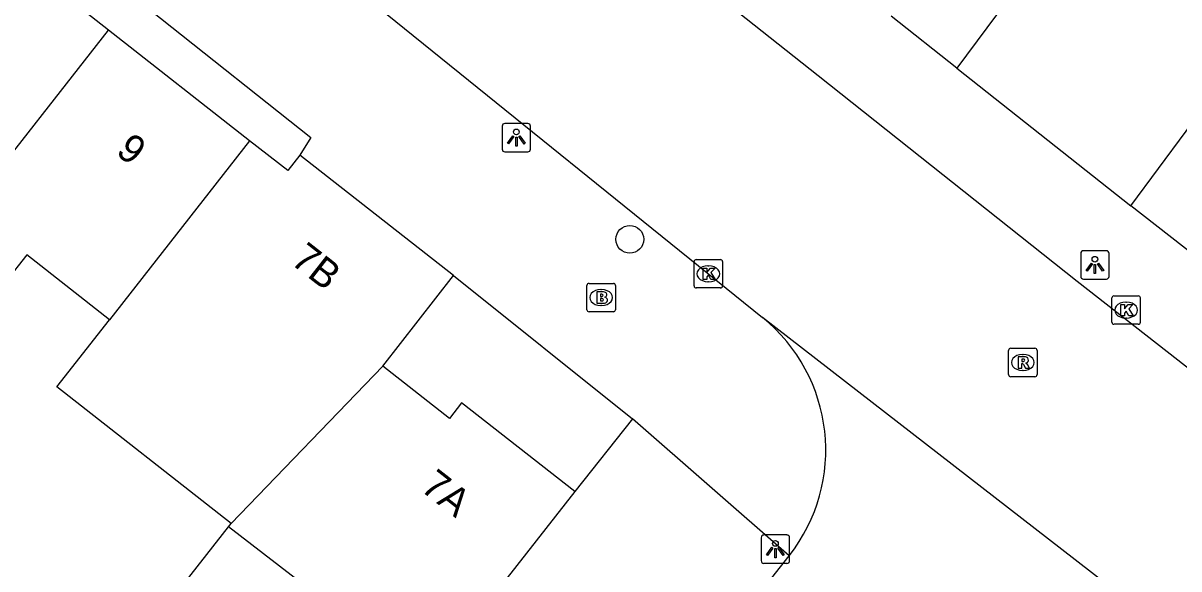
# Model space of a CAD drawing. Extents: x 160026 to 161302, y 384757 to 385701.
# Drawn here: x 160417.94 to 160458.6, y 385181.6 to 385200.8 of the extents above; entities that cross this region are included whole.
import ezdxf

# ---------------------------------------------------------------- set-up
doc = ezdxf.new("R2010")
doc.units = 0
for name, color, linetype in [('IMGEO_Boom', 7, 'Continuous'), ('IMGEO_Brandkraan', 7, 'Continuous'), ('IMGEO_Kolk', 7, 'Continuous'), ('IMGEO_Lichtpunt', 7, 'Continuous'), ('IMGEO_Pand', 7, 'Continuous'), ('IMGEO_Pand_nummerreeks', 7, 'Continuous'), ('IMGEO_Rijbaan_lokaal_gesloten', 7, 'Continuous'), ('IMGEO_Rijbaan_lokaal_open', 7, 'Continuous'), ('IMGEO_Rioolput', 7, 'Continuous'), ('IMGEO_Voetpad_open', 7, 'Continuous')]:
    doc.layers.add(name, color=color, linetype=linetype)

msp = doc.modelspace()

# ---------------------------------------------------------------- linework, layer by layer
at = {"layer": 'IMGEO_Boom'}
msp.add_circle((160439.287, 385193.193), 0.489, dxfattribs=at)
at = {"layer": 'IMGEO_Brandkraan'}
for p, q in [((160437.78, 385190.718), (160437.78, 385191.57)), ((160437.855, 385191.644), (160438.707, 385191.644)), ((160438.781, 385191.57), (160438.781, 385190.718)), ((160438.268, 385191.424), (160438.293, 385191.424)), ((160438.291, 385190.864), (160438.266, 385190.864)), ((160438.707, 385190.644), (160437.855, 385190.644))]:
    msp.add_line(p, q, dxfattribs=at)
for points in [[(160437.78, 385190.718), (160437.78, 385191.57)], [(160437.855, 385191.644), (160438.707, 385191.644)], [(160438.781, 385191.57), (160438.781, 385190.718)], [(160438.128, 385191.344), (160438.128, 385190.944), (160438.341, 385190.944)], [(160438.359, 385191.344), (160438.128, 385191.344)], [(160438.307, 385191.263), (160438.253, 385191.263), (160438.253, 385191.187)], [(160438.253, 385191.187), (160438.306, 385191.187)], [(160438.315, 385191.111), (160438.253, 385191.111), (160438.253, 385191.03)], [(160438.253, 385191.03), (160438.315, 385191.03)], [(160438.707, 385190.644), (160437.855, 385190.644)]]:
    msp.add_lwpolyline(points, dxfattribs=at)
for centre, radius, start, end in [((160437.857, 385191.568), 0.0765, 91.552, 178.448), ((160437.857, 385191.568), 0.0765, 91.552, 178.448), ((160438.705, 385191.568), 0.0765, 1.552, 88.448), ((160438.705, 385191.568), 0.0765, 1.552, 88.448), ((160438.308, 385191.225), 0.0379, 267.8285, 90.9355), ((160438.316, 385191.07), 0.0404, 269.8759, 90.5077), ((160438.363, 385191.199), 0.145, 59.4692, 91.5367), ((160438.388, 385191.246), 0.0922, 285.5137, 58.1501), ((160438.393, 385191.054), 0.105, 301.3115, 78.989), ((160437.857, 385190.72), 0.0765, 181.552, 268.448), ((160437.857, 385190.72), 0.0765, 181.552, 268.448), ((160438.347, 385191.195), 0.251, 268.6676, 293.5347), ((160438.705, 385190.72), 0.0765, 271.552, 358.448), ((160438.705, 385190.72), 0.0765, 271.552, 358.448)]:
    msp.add_arc(centre, radius, start, end, dxfattribs=at)
for centre, major_axis, ratio, start_param, end_param in [((160438.267, 385191.144), (-0.387, 0.002), 0.722429, 4.712389, 7.853982), ((160438.292, 385191.144), (-0.39, 0.002), 0.717154, 1.570796, 4.712389)]:
    msp.add_ellipse(centre, major_axis=major_axis, ratio=ratio, start_param=start_param, end_param=end_param, dxfattribs=at)
at = {"layer": 'IMGEO_Kolk'}
for p, q in [((160441.548, 385191.555), (160441.548, 385192.407)), ((160441.623, 385192.481), (160442.475, 385192.481)), ((160442.549, 385192.407), (160442.549, 385191.555)), ((160442.036, 385192.261), (160442.061, 385192.261)), ((160442.475, 385191.481), (160441.623, 385191.481)), ((160442.059, 385191.701), (160442.034, 385191.701)), ((160456.244, 385190.278), (160456.244, 385191.13)), ((160456.319, 385191.204), (160457.171, 385191.204)), ((160457.245, 385191.13), (160457.245, 385190.278)), ((160456.732, 385190.984), (160456.757, 385190.984)), ((160456.755, 385190.424), (160456.73, 385190.424)), ((160457.171, 385190.204), (160456.319, 385190.204))]:
    msp.add_line(p, q, dxfattribs=at)
for points in [[(160441.548, 385191.555), (160441.548, 385192.407)], [(160441.623, 385192.481), (160442.475, 385192.481)], [(160442.549, 385192.407), (160442.549, 385191.555)], [(160441.869, 385192.181), (160441.992, 385192.181), (160441.992, 385192.03), (160442.122, 385192.181), (160442.286, 385192.181), (160442.14, 385192.03), (160442.293, 385191.781), (160442.141, 385191.781), (160442.056, 385191.945), (160441.992, 385191.878), (160441.992, 385191.781), (160441.869, 385191.781), (160441.869, 385192.181)], [(160442.475, 385191.481), (160441.623, 385191.481)], [(160456.244, 385190.278), (160456.244, 385191.13)], [(160456.319, 385191.204), (160457.171, 385191.204)], [(160457.245, 385191.13), (160457.245, 385190.278)], [(160456.565, 385190.904), (160456.688, 385190.904), (160456.688, 385190.753), (160456.818, 385190.904), (160456.982, 385190.904), (160456.836, 385190.753), (160456.989, 385190.504), (160456.837, 385190.504), (160456.752, 385190.668), (160456.688, 385190.601), (160456.688, 385190.504), (160456.565, 385190.504), (160456.565, 385190.904)], [(160457.171, 385190.204), (160456.319, 385190.204)]]:
    msp.add_lwpolyline(points, dxfattribs=at)
for centre, start, end in [((160441.625, 385192.405), 91.552, 178.448), ((160441.625, 385192.405), 91.552, 178.448), ((160442.473, 385192.405), 1.552, 88.448), ((160442.473, 385192.405), 1.552, 88.448), ((160441.625, 385191.557), 181.552, 268.448), ((160441.625, 385191.557), 181.552, 268.448), ((160442.473, 385191.557), 271.552, 358.448), ((160442.473, 385191.557), 271.552, 358.448), ((160456.321, 385191.128), 91.552, 178.448), ((160456.321, 385191.128), 91.552, 178.448), ((160457.169, 385191.128), 1.552, 88.448), ((160457.169, 385191.128), 1.552, 88.448), ((160456.321, 385190.28), 181.552, 268.448), ((160456.321, 385190.28), 181.552, 268.448), ((160457.169, 385190.28), 271.552, 358.448), ((160457.169, 385190.28), 271.552, 358.448)]:
    msp.add_arc(centre, 0.0765, start, end, dxfattribs=at)
for centre, major_axis, ratio, start_param, end_param in [((160442.035, 385191.981), (-0.387, 0.002), 0.722429, 4.712389, 7.853982), ((160442.06, 385191.981), (-0.39, 0.002), 0.717154, 1.570796, 4.712389), ((160456.731, 385190.704), (-0.387, 0.002), 0.722429, 4.712389, 7.853982), ((160456.756, 385190.704), (-0.39, 0.002), 0.717154, 1.570796, 4.712389)]:
    msp.add_ellipse(centre, major_axis=major_axis, ratio=ratio, start_param=start_param, end_param=end_param, dxfattribs=at)
at = {"layer": 'IMGEO_Lichtpunt'}
for p, q in [((160434.798, 385197.172), (160434.798, 385196.365)), ((160434.798, 385197.172), (160434.798, 385196.365)), ((160435.7, 385197.267), (160434.892, 385197.267)), ((160435.7, 385197.267), (160434.892, 385197.267)), ((160435.794, 385196.365), (160435.794, 385197.172)), ((160435.794, 385196.365), (160435.794, 385197.172)), ((160434.892, 385196.271), (160435.7, 385196.271)), ((160434.892, 385196.271), (160435.7, 385196.271)), ((160455.148, 385192.696), (160455.148, 385191.889)), ((160455.148, 385192.696), (160455.148, 385191.889)), ((160456.05, 385192.791), (160455.242, 385192.791)), ((160456.05, 385192.791), (160455.242, 385192.791)), ((160456.144, 385191.889), (160456.144, 385192.696)), ((160456.144, 385191.889), (160456.144, 385192.696)), ((160455.242, 385191.795), (160456.05, 385191.795)), ((160455.242, 385191.795), (160456.05, 385191.795)), ((160443.909, 385182.698), (160443.909, 385181.891)), ((160443.909, 385182.698), (160443.909, 385181.891)), ((160444.811, 385182.793), (160444.003, 385182.793)), ((160444.811, 385182.793), (160444.003, 385182.793)), ((160444.905, 385181.891), (160444.905, 385182.698)), ((160444.905, 385181.891), (160444.905, 385182.698)), ((160444.003, 385181.797), (160444.811, 385181.797)), ((160444.003, 385181.797), (160444.811, 385181.797))]:
    msp.add_line(p, q, dxfattribs=at)
for points in [[(160435.172, 385196.836), (160435.211, 385196.808), (160435.023, 385196.546), (160434.985, 385196.573), (160435.172, 385196.836)], [(160435.274, 385196.788), (160435.321, 385196.788), (160435.321, 385196.466), (160435.274, 385196.466), (160435.274, 385196.788)], [(160435.384, 385196.808), (160435.422, 385196.835), (160435.609, 385196.573), (160435.57, 385196.545), (160435.384, 385196.808)], [(160455.522, 385192.36), (160455.561, 385192.332), (160455.373, 385192.07), (160455.335, 385192.097), (160455.522, 385192.36)], [(160455.624, 385192.312), (160455.671, 385192.312), (160455.671, 385191.99), (160455.624, 385191.99), (160455.624, 385192.312)], [(160455.734, 385192.332), (160455.772, 385192.359), (160455.959, 385192.097), (160455.92, 385192.069), (160455.734, 385192.332)], [(160444.283, 385182.362), (160444.322, 385182.334), (160444.134, 385182.072), (160444.096, 385182.099), (160444.283, 385182.362)], [(160444.385, 385182.314), (160444.432, 385182.314), (160444.432, 385181.992), (160444.385, 385181.992), (160444.385, 385182.314)], [(160444.495, 385182.334), (160444.533, 385182.361), (160444.72, 385182.099), (160444.681, 385182.071), (160444.495, 385182.334)]]:
    msp.add_lwpolyline(points, dxfattribs=at)
for centre in [(160435.297, 385196.97), (160455.647, 385192.494), (160444.408, 385182.496)]:
    msp.add_circle(centre, 0.0994, dxfattribs=at)
for centre, start, end in [((160434.892, 385197.172), 90, 180), ((160434.892, 385197.172), 90, 180), ((160435.7, 385197.172), 0, 90), ((160435.7, 385197.172), 0, 90), ((160434.892, 385196.365), 180, 270), ((160434.892, 385196.365), 180, 270), ((160435.7, 385196.365), 270, 0), ((160435.7, 385196.365), 270, 360), ((160455.242, 385192.696), 90, 180), ((160455.242, 385192.696), 90, 180), ((160456.05, 385192.696), 0, 90), ((160456.05, 385192.696), 0, 90), ((160455.242, 385191.889), 180, 270), ((160455.242, 385191.889), 180, 270), ((160456.05, 385191.889), 270, 0), ((160456.05, 385191.889), 270, 360), ((160444.003, 385182.698), 90, 180), ((160444.003, 385182.698), 90, 180), ((160444.811, 385182.698), 0, 90), ((160444.811, 385182.698), 0, 90), ((160444.003, 385181.891), 180, 270), ((160444.003, 385181.891), 180, 270), ((160444.811, 385181.891), 270, 0), ((160444.811, 385181.891), 270, 360)]:
    msp.add_arc(centre, 0.0946, start, end, dxfattribs=at)
at = {"layer": 'IMGEO_Pand'}
for points in [[(160420.945, 385200.549), (160415.785, 385204.591)], [(160416.005, 385194.24), (160420.945, 385200.549)], [(160425.913, 385196.659), (160420.945, 385200.549)], [(160425.913, 385196.659), (160420.983, 385190.364)], [(160427.68, 385196.151), (160427.254, 385195.608), (160425.913, 385196.659)], [(160433.087, 385191.917), (160427.68, 385196.151)], [(160420.983, 385190.364), (160418.071, 385192.644), (160417.341, 385191.712), (160415.286, 385193.321), (160416.005, 385194.24)], [(160430.594, 385188.734), (160433.087, 385191.917)], [(160425.265, 385183.203), (160419.135, 385188.004), (160420.983, 385190.364)], [(160430.594, 385188.734), (160425.265, 385183.203)], [(160437.348, 385184.323), (160433.368, 385187.44), (160432.942, 385186.896), (160430.594, 385188.734)], [(160437.348, 385184.323), (160433.27, 385179.116), (160432.749, 385179.524), (160431.63, 385178.095)], [(160421.23, 385178.051), (160425.168, 385183.079)], [(160425.168, 385183.079), (160425.265, 385183.203)], [(160431.63, 385178.095), (160425.168, 385183.079)]]:
    msp.add_lwpolyline(points, dxfattribs=at)
at = {"layer": 'IMGEO_Rijbaan_lokaal_gesloten'}
for points in [[(160466.559, 385182.691), (160455.018, 385191.715), (160445.916, 385198.941), (160432.685, 385209.429)], [(160427.886, 385203.374), (160430.391, 385201.388), (160443.949, 385190.449)], [(160457.401, 385180.015), (160443.949, 385190.449)]]:
    msp.add_lwpolyline(points, dxfattribs=at)
at = {"layer": 'IMGEO_Rijbaan_lokaal_open'}
for points in [[(160455.686, 385205.817), (160450.792, 385199.217)], [(160450.792, 385199.217), (160456.911, 385194.375)], [(160456.911, 385194.375), (160459.832, 385198.314)], [(160442.328, 385178.803), (160444.893, 385182.062)]]:
    msp.add_lwpolyline(points, dxfattribs=at)
msp.add_arc((160440.172, 385185.777), 6.007, 321.7962, 51.0476, dxfattribs=at)
at = {"layer": 'IMGEO_Rioolput'}
for p, q in [((160452.611, 385188.436), (160452.611, 385189.288)), ((160452.686, 385189.362), (160453.538, 385189.362)), ((160453.099, 385189.142), (160453.124, 385189.142)), ((160453.612, 385189.288), (160453.612, 385188.436)), ((160453.538, 385188.362), (160452.686, 385188.362)), ((160453.122, 385188.582), (160453.097, 385188.582))]:
    msp.add_line(p, q, dxfattribs=at)
for points in [[(160452.611, 385188.436), (160452.611, 385189.288)], [(160452.686, 385189.362), (160453.538, 385189.362)], [(160453.2, 385189.06), (160452.948, 385189.062), (160452.948, 385188.662)], [(160453.612, 385189.288), (160453.612, 385188.436)], [(160452.948, 385188.662), (160453.072, 385188.662), (160453.072, 385188.824), (160453.083, 385188.824)], [(160453.126, 385188.981), (160453.072, 385188.981), (160453.072, 385188.9)], [(160453.072, 385188.9), (160453.124, 385188.9)], [(160453.13, 385188.795), (160453.201, 385188.662), (160453.341, 385188.662), (160453.276, 385188.788)], [(160453.538, 385188.362), (160452.686, 385188.362)]]:
    msp.add_lwpolyline(points, dxfattribs=at)
for centre, radius, start, end in [((160452.688, 385189.286), 0.0765, 91.552, 178.448), ((160452.688, 385189.286), 0.0765, 91.552, 178.448), ((160453.199, 385188.95), 0.109, 350.3612, 89.416), ((160453.536, 385189.286), 0.0765, 1.552, 88.448), ((160453.536, 385189.286), 0.0765, 1.552, 88.448), ((160453.082, 385188.771), 0.0533, 26.0293, 88.6989), ((160453.108, 385189.089), 0.19, 274.7715, 282.9687), ((160453.132, 385188.885), 0.0964, 77.0061, 93.1865), ((160453.146, 385188.942), 0.0378, 276.6634, 79.6772), ((160453.197, 385188.95), 0.112, 277.5842, 350.9817), ((160453.181, 385188.735), 0.108, 29.5134, 73.7905), ((160452.688, 385188.438), 0.0765, 181.552, 268.448), ((160452.688, 385188.438), 0.0765, 181.552, 268.448), ((160453.536, 385188.438), 0.0765, 271.552, 358.448), ((160453.536, 385188.438), 0.0765, 271.552, 358.448)]:
    msp.add_arc(centre, radius, start, end, dxfattribs=at)
for centre, major_axis, ratio, start_param, end_param in [((160453.098, 385188.862), (-0.387, 0.002), 0.722429, 4.712389, 7.853982), ((160453.123, 385188.862), (-0.39, 0.002), 0.717154, 1.570796, 4.712389)]:
    msp.add_ellipse(centre, major_axis=major_axis, ratio=ratio, start_param=start_param, end_param=end_param, dxfattribs=at)
at = {"layer": 'IMGEO_Voetpad_open'}
for points in [[(160406.896, 385213.577), (160428.067, 385196.779), (160427.68, 385196.151)], [(160450.792, 385199.217), (160448.479, 385201.046)], [(160462.089, 385190.33), (160456.911, 385194.375)], [(160433.087, 385191.917), (160439.384, 385186.88)], [(160439.384, 385186.88), (160437.348, 385184.323)], [(160444.893, 385182.062), (160439.384, 385186.88)]]:
    msp.add_lwpolyline(points, dxfattribs=at)

# ---------------------------------------------------------------- texts
at = {"layer": 'IMGEO_Pand_nummerreeks'}
for s, rotation, p in [('9', 321.9327, (160421.168, 385196.208)), ('7B', 321.937, (160427.318, 385192.36)), ('7A', 321.9332, (160431.881, 385184.384))]:
    msp.add_text(s, height=1, rotation=rotation, dxfattribs=at).set_placement(p)

doc.saveas('drawing.dxf')
